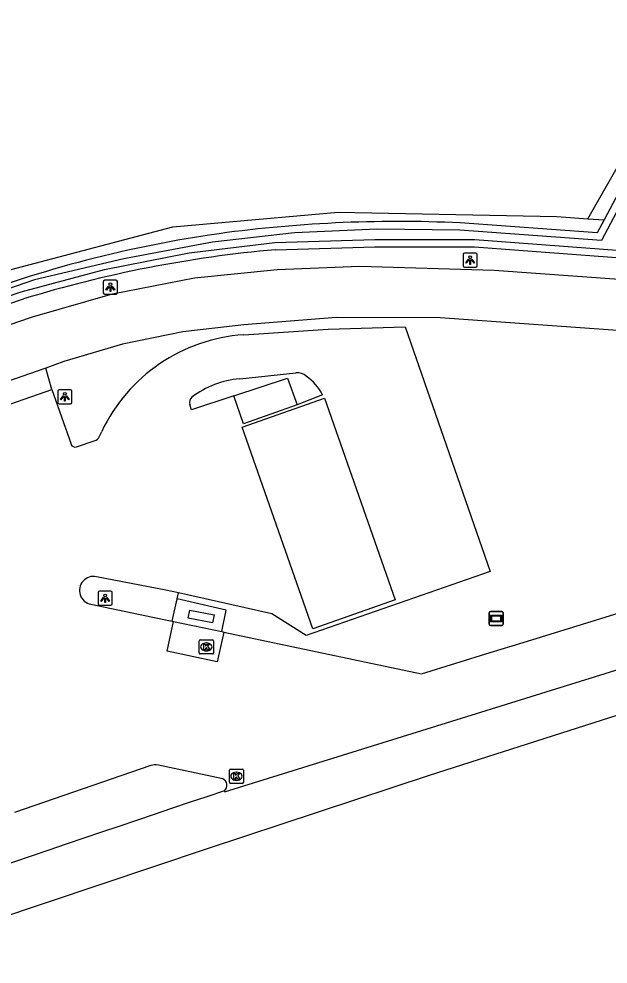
# Model space of a CAD drawing. Extents: x 162722 to 165099, y 384721 to 386283.
# Drawn here: x 164393.9 to 164435.6, y 385042.8 to 385109.6 of the extents above; entities that cross this region are included whole.
import ezdxf

# ---------------------------------------------------------------- set-up
doc = ezdxf.new("R2010")
doc.units = 0
for name, color, linetype in [('IMGEO_Fietspad_gesloten', 7, 'Continuous'), ('IMGEO_Grasland_agrarisch', 7, 'Continuous'), ('IMGEO_Grasland_overig', 7, 'Continuous'), ('IMGEO_Groenvoorziening', 7, 'Continuous'), ('IMGEO_Kolk', 7, 'Continuous'), ('IMGEO_Lichtpunt', 7, 'Continuous'), ('IMGEO_Pand', 7, 'Continuous'), ('IMGEO_Reclamebord', 7, 'Continuous'), ('IMGEO_Rijbaan_lokaal_gesloten', 7, 'Continuous'), ('IMGEO_Rijbaan_lokaal_open', 7, 'Continuous'), ('IMGEO_Rijbaan_regionaal_gesloten', 7, 'Continuous'), ('IMGEO_Verkeerseiland_open', 7, 'Continuous'), ('IMGEO_Voetpad_gesloten', 7, 'Continuous'), ('IMGEO_Voetpad_open', 7, 'Continuous'), ('IMGEO_Waterloop', 7, 'Continuous')]:
    doc.layers.add(name, color=color, linetype=linetype)

msp = doc.modelspace()

# ---------------------------------------------------------------- linework, layer by layer
at = {"layer": 'IMGEO_Fietspad_gesloten'}
for points in [[(164277.433, 385021.678), (164287.625, 385027.549), (164298.74, 385035.835), (164302.831, 385039.299), (164318.998, 385054.383), (164324.126, 385058.927), (164330.205, 385063.452), (164331.022, 385064.04), (164335.356, 385066.818), (164339.92, 385069.199), (164344.679, 385071.162), (164350.497, 385073.252), (164394.768, 385088.49), (164394.908, 385088.537), (164400.57, 385090.162), (164406.354, 385091.275), (164412.215, 385091.866), (164418.054, 385092.109), (164427.545, 385091.818), (164466.181, 385089.048)], [(164500.932, 385089.151), (164500, 385088.892), (164496.633, 385088.228), (164489.091, 385086.791), (164478.492, 385085.606), (164473.505, 385085.431), (164470.22, 385085.315), (164461.35, 385085.769), (164423.747, 385088.458), (164416.397, 385088.485), (164409.848, 385087.953), (164405.535, 385087.47), (164401.283, 385086.604), (164397.125, 385085.361), (164395.855, 385084.899)], [(164395.855, 385084.899), (164384.303, 385080.902)]]:
    msp.add_lwpolyline(points, dxfattribs=at)
at = {"layer": 'IMGEO_Grasland_agrarisch'}
msp.add_lwpolyline([(164388.242, 385090.418), (164389.528, 385090.86), (164404.839, 385094.9), (164416.512, 385095.926), (164431.992, 385095.608), (164434.182, 385095.455)], dxfattribs=at)
at = {"layer": 'IMGEO_Grasland_overig'}
for points in [[(164434.182, 385095.455), (164440.998, 385107.382), (164442.691, 385109.582)], [(164443.078, 385108.944), (164440.171, 385104.485), (164435.326, 385095.375)], [(164434.182, 385095.455), (164435.326, 385095.375)]]:
    msp.add_lwpolyline(points, dxfattribs=at)
at = {"layer": 'IMGEO_Groenvoorziening'}
for points in [[(164412.089, 385093.272), (164419.125, 385093.474), (164426.164, 385093.475), (164451.25, 385091.581), (164451.292, 385093.253), (164436.662, 385094.039), (164437.358, 385095.234)], [(164435.326, 385095.375), (164434.84, 385094.462), (164425.15, 385095.165)], [(164343.975, 385072.685), (164394.261, 385089.79)]]:
    msp.add_lwpolyline(points, dxfattribs=at)
for centre, radius, start, end in [((164420.774, 385001.969), 93.299, 87.3118, 98.14299), ((164420.246, 385009.537), 85.734, 98.50967, 111.3743), ((164419.816, 385006.33), 87.285, 95.07865, 107.02407)]:
    msp.add_arc(centre, radius, start, end, dxfattribs=at)
at = {"layer": 'IMGEO_Kolk'}
for p, q in [((164406.7, 385064.777), (164406.7, 385065.629)), ((164406.775, 385065.703), (164407.627, 385065.703)), ((164407.188, 385065.483), (164407.213, 385065.483)), ((164407.701, 385065.629), (164407.701, 385064.777)), ((164407.627, 385064.703), (164406.775, 385064.703)), ((164407.211, 385064.923), (164407.186, 385064.923)), ((164408.83, 385055.636), (164408.83, 385056.488)), ((164408.905, 385056.562), (164409.757, 385056.562)), ((164409.831, 385056.488), (164409.831, 385055.636)), ((164409.341, 385055.782), (164409.316, 385055.782)), ((164409.318, 385056.342), (164409.343, 385056.342)), ((164409.757, 385055.562), (164408.905, 385055.562))]:
    msp.add_line(p, q, dxfattribs=at)
for points in [[(164406.7, 385064.777), (164406.7, 385065.629)], [(164406.775, 385065.703), (164407.627, 385065.703)], [(164407.021, 385065.403), (164407.144, 385065.403), (164407.144, 385065.252), (164407.274, 385065.403), (164407.438, 385065.403), (164407.292, 385065.252), (164407.445, 385065.003), (164407.293, 385065.003), (164407.208, 385065.167), (164407.144, 385065.1), (164407.144, 385065.003), (164407.021, 385065.003), (164407.021, 385065.403)], [(164407.701, 385065.629), (164407.701, 385064.777)], [(164407.627, 385064.703), (164406.775, 385064.703)], [(164408.83, 385055.636), (164408.83, 385056.488)], [(164408.905, 385056.562), (164409.757, 385056.562)], [(164409.831, 385056.488), (164409.831, 385055.636)], [(164409.151, 385056.262), (164409.274, 385056.262), (164409.274, 385056.111), (164409.404, 385056.262), (164409.568, 385056.262), (164409.422, 385056.111), (164409.575, 385055.862), (164409.423, 385055.862), (164409.338, 385056.026), (164409.274, 385055.959), (164409.274, 385055.862), (164409.151, 385055.862), (164409.151, 385056.262)], [(164409.757, 385055.562), (164408.905, 385055.562)]]:
    msp.add_lwpolyline(points, dxfattribs=at)
for centre, start, end in [((164406.777, 385065.627), 91.55205, 178.44795), ((164406.777, 385065.627), 91.55205, 178.44795), ((164407.625, 385065.627), 1.55205, 88.44795), ((164407.625, 385065.627), 1.55205, 88.44795), ((164406.777, 385064.779), 181.55205, 268.44795), ((164406.777, 385064.779), 181.55205, 268.44795), ((164407.625, 385064.779), 271.55205, 358.44795), ((164407.625, 385064.779), 271.55205, 358.44795), ((164408.907, 385056.486), 91.55205, 178.44795), ((164408.907, 385056.486), 91.55205, 178.44795), ((164409.755, 385056.486), 1.55205, 88.44795), ((164409.755, 385056.486), 1.55205, 88.44795), ((164408.907, 385055.638), 181.55205, 268.44795), ((164408.907, 385055.638), 181.55205, 268.44795), ((164409.755, 385055.638), 271.55205, 358.44795), ((164409.755, 385055.638), 271.55205, 358.44795)]:
    msp.add_arc(centre, 0.0765, start, end, dxfattribs=at)
for centre, major_axis, ratio, start_param, end_param in [((164407.187, 385065.203), (-0.387, 0.002), 0.722429, 4.712389, 7.853982), ((164407.212, 385065.203), (-0.39, 0.002), 0.717154, 1.570796, 4.712389), ((164409.317, 385056.062), (-0.387, 0.002), 0.722429, 4.712389, 7.853982), ((164409.342, 385056.062), (-0.39, 0.002), 0.717154, 1.570796, 4.712389)]:
    msp.add_ellipse(centre, major_axis=major_axis, ratio=ratio, start_param=start_param, end_param=end_param, dxfattribs=at)
at = {"layer": 'IMGEO_Lichtpunt'}
for p, q in [((164425.359, 385092.939), (164425.359, 385092.132)), ((164425.359, 385092.939), (164425.359, 385092.132)), ((164426.261, 385093.034), (164425.453, 385093.034)), ((164426.261, 385093.034), (164425.453, 385093.034)), ((164426.355, 385092.132), (164426.355, 385092.939)), ((164426.355, 385092.132), (164426.355, 385092.939)), ((164425.453, 385092.038), (164426.261, 385092.038)), ((164425.453, 385092.038), (164426.261, 385092.038)), ((164399.914, 385091.033), (164399.914, 385090.226)), ((164399.914, 385091.033), (164399.914, 385090.226)), ((164400.816, 385091.128), (164400.008, 385091.128)), ((164400.816, 385091.128), (164400.008, 385091.128)), ((164400.91, 385090.226), (164400.91, 385091.033)), ((164400.91, 385090.226), (164400.91, 385091.033)), ((164400.008, 385090.132), (164400.816, 385090.132)), ((164400.008, 385090.132), (164400.816, 385090.132)), ((164396.698, 385083.286), (164396.698, 385082.479)), ((164396.698, 385083.286), (164396.698, 385082.479)), ((164397.6, 385083.381), (164396.792, 385083.381)), ((164397.6, 385083.381), (164396.792, 385083.381)), ((164397.694, 385082.479), (164397.694, 385083.286)), ((164397.694, 385082.479), (164397.694, 385083.286)), ((164396.792, 385082.385), (164397.6, 385082.385)), ((164396.792, 385082.385), (164397.6, 385082.385)), ((164400.449, 385069.138), (164399.641, 385069.138)), ((164400.449, 385069.138), (164399.641, 385069.138)), ((164399.547, 385069.043), (164399.547, 385068.236)), ((164399.547, 385069.043), (164399.547, 385068.236)), ((164400.543, 385068.236), (164400.543, 385069.043)), ((164400.543, 385068.236), (164400.543, 385069.043)), ((164399.641, 385068.142), (164400.449, 385068.142)), ((164399.641, 385068.142), (164400.449, 385068.142))]:
    msp.add_line(p, q, dxfattribs=at)
for points in [[(164425.733, 385092.603), (164425.772, 385092.575), (164425.584, 385092.313), (164425.546, 385092.34), (164425.733, 385092.603)], [(164425.835, 385092.555), (164425.882, 385092.555), (164425.882, 385092.233), (164425.835, 385092.233), (164425.835, 385092.555)], [(164425.945, 385092.575), (164425.983, 385092.602), (164426.17, 385092.34), (164426.131, 385092.312), (164425.945, 385092.575)], [(164400.288, 385090.697), (164400.327, 385090.669), (164400.139, 385090.407), (164400.101, 385090.434), (164400.288, 385090.697)], [(164400.39, 385090.649), (164400.437, 385090.649), (164400.437, 385090.327), (164400.39, 385090.327), (164400.39, 385090.649)], [(164400.5, 385090.669), (164400.538, 385090.696), (164400.725, 385090.434), (164400.686, 385090.406), (164400.5, 385090.669)], [(164397.072, 385082.95), (164397.111, 385082.922), (164396.923, 385082.66), (164396.885, 385082.687), (164397.072, 385082.95)], [(164397.174, 385082.902), (164397.221, 385082.902), (164397.221, 385082.58), (164397.174, 385082.58), (164397.174, 385082.902)], [(164397.284, 385082.922), (164397.322, 385082.949), (164397.509, 385082.687), (164397.47, 385082.659), (164397.284, 385082.922)], [(164399.921, 385068.707), (164399.96, 385068.679), (164399.772, 385068.417), (164399.734, 385068.444), (164399.921, 385068.707)], [(164400.023, 385068.659), (164400.07, 385068.659), (164400.07, 385068.337), (164400.023, 385068.337), (164400.023, 385068.659)], [(164400.133, 385068.679), (164400.171, 385068.706), (164400.358, 385068.444), (164400.319, 385068.416), (164400.133, 385068.679)]]:
    msp.add_lwpolyline(points, dxfattribs=at)
for centre in [(164425.858, 385092.737), (164400.413, 385090.831), (164397.197, 385083.084), (164400.046, 385068.841)]:
    msp.add_circle(centre, 0.0994, dxfattribs=at)
for centre, start, end in [((164425.453, 385092.939), 90, 180), ((164425.453, 385092.939), 90, 180), ((164426.261, 385092.939), 0, 90), ((164426.261, 385092.939), 0, 90), ((164425.453, 385092.132), 180, 270), ((164425.453, 385092.132), 180, 270), ((164426.261, 385092.132), 270, 0), ((164426.261, 385092.132), 270, 360), ((164400.008, 385091.033), 90, 180), ((164400.008, 385091.033), 90, 180), ((164400.816, 385091.033), 0, 90), ((164400.816, 385091.033), 0, 90), ((164400.008, 385090.226), 180, 270), ((164400.008, 385090.226), 180, 270), ((164400.816, 385090.226), 270, 0), ((164400.816, 385090.226), 270, 360), ((164396.792, 385083.286), 90, 180), ((164396.792, 385083.286), 90, 180), ((164397.6, 385083.286), 0, 90), ((164397.6, 385083.286), 0, 90), ((164396.792, 385082.479), 180, 270), ((164396.792, 385082.479), 180, 270), ((164397.6, 385082.479), 270, 0), ((164397.6, 385082.479), 270, 360), ((164399.641, 385069.043), 90, 180), ((164399.641, 385069.043), 90, 180), ((164400.449, 385069.043), 0, 90), ((164400.449, 385069.043), 0, 90), ((164399.641, 385068.236), 180, 270), ((164399.641, 385068.236), 180, 270), ((164400.449, 385068.236), 270, 0), ((164400.449, 385068.236), 270, 360)]:
    msp.add_arc(centre, 0.0946, start, end, dxfattribs=at)
at = {"layer": 'IMGEO_Pand'}
for points in [[(164409.138, 385082.935), (164412.94, 385084.203), (164413.614, 385082.314)], [(164413.614, 385082.314), (164409.839, 385080.968), (164409.138, 385082.935)]]:
    msp.add_lwpolyline(points, dxfattribs=at)
at = {"layer": 'IMGEO_Reclamebord'}
for p, q in [((164427.196, 385066.813), (164427.196, 385067.613)), ((164427.196, 385067.613), (164427.196, 385066.813)), ((164427.296, 385067.713), (164428.086, 385067.713)), ((164428.086, 385067.713), (164427.296, 385067.713)), ((164428.186, 385067.613), (164428.186, 385066.813)), ((164428.186, 385066.813), (164428.186, 385067.613)), ((164428.086, 385066.713), (164427.296, 385066.713)), ((164427.296, 385066.713), (164428.086, 385066.713))]:
    msp.add_line(p, q, dxfattribs=at)
for points in [[(164427.297, 385067.445), (164428.085, 385067.445), (164428.085, 385066.981), (164427.297, 385066.981), (164427.297, 385067.445)], [(164427.362, 385067.38), (164427.362, 385067.046), (164428.02, 385067.046), (164428.02, 385067.38), (164427.362, 385067.38)]]:
    msp.add_lwpolyline(points, dxfattribs=at)
for centre, start, end in [((164427.296, 385067.613), 90, 180), ((164427.296, 385067.613), 90, 180), ((164428.086, 385067.613), 0, 90), ((164428.086, 385067.613), 360, 90), ((164427.296, 385066.813), 180, 270), ((164427.296, 385066.813), 180, 270), ((164428.086, 385066.813), 270, 0), ((164428.086, 385066.813), 270, 0)]:
    msp.add_arc(centre, 0.1, start, end, dxfattribs=at)
at = {"layer": 'IMGEO_Rijbaan_lokaal_gesloten'}
for points in [[(164408.442, 385066.255), (164407.973, 385064.155), (164404.431, 385064.893), (164404.881, 385067.005)], [(164404.881, 385067.005), (164408.302, 385066.284)], [(164408.302, 385066.284), (164408.442, 385066.255)]]:
    msp.add_lwpolyline(points, dxfattribs=at)
at = {"layer": 'IMGEO_Rijbaan_lokaal_open'}
for points in [[(164409.842, 385087.261), (164415.826, 385087.666), (164421.265, 385087.828), (164427.281, 385070.532), (164414.263, 385065.999), (164411.833, 385067.541), (164405.222, 385069.016)], [(164409.565, 385084.153), (164413.53, 385084.567)], [(164384.99, 385078.885), (164385.279, 385078.985), (164385.123, 385079.498), (164396.267, 385083.397)], [(164396.267, 385083.397), (164397.631, 385079.524)], [(164409.138, 385082.935), (164406.16, 385081.964), (164406.045, 385082.322)], [(164420.55, 385068.519), (164414.728, 385066.477), (164409.73, 385080.731), (164415.553, 385082.773), (164420.55, 385068.519)], [(164415.427, 385083.022), (164413.614, 385082.314)], [(164399.624, 385080.039), (164399.808, 385080.426)], [(164398.009, 385079.339), (164399.33, 385079.779)], [(164408.442, 385066.255), (164422.417, 385063.31), (164427.279, 385064.81), (164429.596, 385065.525), (164467.753, 385077.297)], [(164405.222, 385069.016), (164404.343, 385069.212), (164399.424, 385070.166)], [(164399.036, 385068.22), (164404.32, 385067.123), (164404.776, 385067.027)], [(164404.776, 385067.027), (164404.881, 385067.005)], [(164403.278, 385056.814), (164393.631, 385053.501)], [(164408.359, 385055.888), (164403.809, 385056.847)]]:
    msp.add_lwpolyline(points, dxfattribs=at)
for centre, radius, start, end in [((164410.653, 385075.288), 12.001, 93.87571, 154.64842), ((164413.657, 385083.652), 0.923, 48.31778, 97.90106), ((164410.197, 385077.409), 6.773, 95.34992, 126.48523), ((164411.859, 385081.063), 4.07, 28.76348, 53.65752), ((164406.549, 385082.486), 0.53, 135.84116, 197.96557), ((164399.174, 385080.251), 0.497, 288.24448, 334.73163), ((164397.914, 385079.623), 0.3, 199.31522, 288.52886), ((164399.225, 385069.194), 0.992, 78.43034, 259.01775), ((164403.604, 385055.856), 1.012, 78.31676, 108.7956), ((164408.149, 385055.422), 0.511, 310.08984, 65.72084)]:
    msp.add_arc(centre, radius, start, end, dxfattribs=at)
at = {"layer": 'IMGEO_Rijbaan_regionaal_gesloten'}
for points in [[(164567.783, 385098.14), (164541.949, 385091.263), (164511.564, 385082.862), (164492.645, 385077.429), (164476.979, 385072.818), (164457.586, 385066.975), (164438.067, 385060.942), (164422.969, 385056.11), (164407.271, 385050.93), (164384.53, 385043.318), (164369.306, 385038.043), (164348.776, 385030.779), (164334.911, 385025.82), (164323.856, 385021.714), (164309.264, 385016.25), (164297.072, 385011.607), (164282.069, 385005.858), (164264.319, 384998.783), (164263.334, 384998.39)], [(164408.478, 385055.031), (164408.499, 385054.962), (164408.796, 385055.065), (164477.093, 385076.275), (164492.633, 385081.101)]]:
    msp.add_lwpolyline(points, dxfattribs=at)
msp.add_arc((165538.698, 381680.665), 3558.615, 108.517916, 109.869036, dxfattribs=at)
at = {"layer": 'IMGEO_Verkeerseiland_open'}
msp.add_lwpolyline([(164405.132, 385068.609), (164405.222, 385069.016)], dxfattribs=at)
at = {"layer": 'IMGEO_Voetpad_gesloten'}
for points in [[(164404.776, 385067.027), (164405.132, 385068.609)], [(164408.302, 385066.284), (164408.593, 385067.807), (164405.132, 385068.609)], [(164407.637, 385066.903), (164405.921, 385067.231), (164406.031, 385067.807), (164407.747, 385067.478), (164407.637, 385066.903)]]:
    msp.add_lwpolyline(points, dxfattribs=at)
at = {"layer": 'IMGEO_Voetpad_open'}
msp.add_lwpolyline([(164396.267, 385083.397), (164395.855, 385084.899)], dxfattribs=at)
at = {"layer": 'IMGEO_Waterloop'}
for points in [[(164441.042, 385105.013), (164435.786, 385095.13), (164435.141, 385093.917), (164425.127, 385094.644), (164419.281, 385094.734), (164413.442, 385094.456), (164407.636, 385093.811), (164401.37, 385092.632), (164395.04, 385091.144), (164389.158, 385089.121), (164386.52, 385088.309), (164383.961, 385087.354), (164369.188, 385082.3), (164343.706, 385073.581)], [(164343.785, 385073.171), (164394.109, 385090.289), (164400, 385091.871), (164405.988, 385093.041), (164412.049, 385093.792), (164419.117, 385093.995), (164426.184, 385093.996), (164450.045, 385092.195), (164450.162, 385092.196)]]:
    msp.add_lwpolyline(points, dxfattribs=at)

doc.saveas('drawing.dxf')
